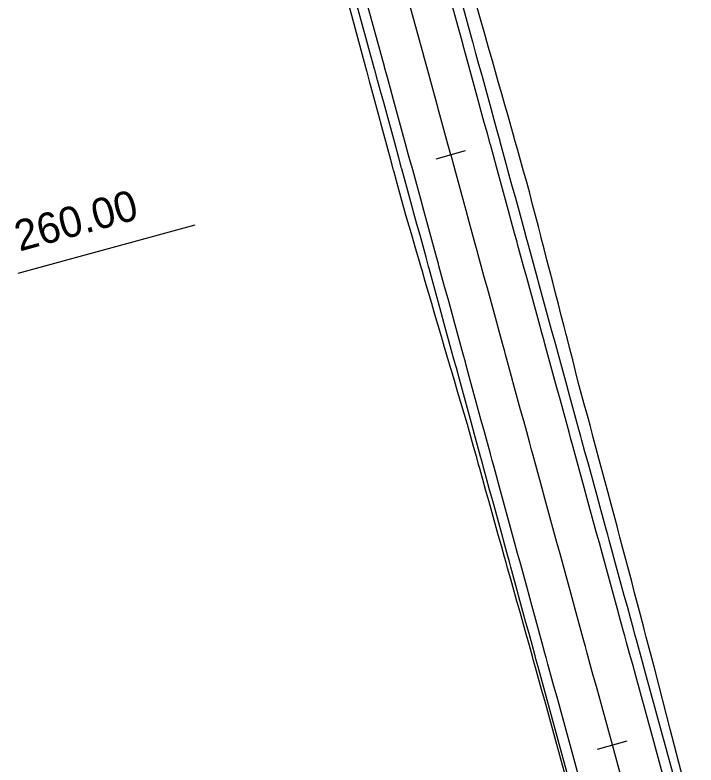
# Model space of a CAD drawing. Extents: x -550605 to -538780, y -1102367 to -1093705.
# Drawn here: x -547391.87 to -547358.48, y -1101023.73 to -1100986.96 of the extents above; entities that cross this region are included whole.
import ezdxf

# ---------------------------------------------------------------- set-up
doc = ezdxf.new("R2010")
doc.units = 0
for name, color, linetype in [('SIT - hrany vozovky', 7, 'Continuous'), ('SIT - osa cesty', 7, 'Continuous'), ('SIT - paty násypů', 7, 'Continuous'), ('SIT - staničení po 30m', 7, 'Continuous')]:
    doc.layers.add(name, color=color, linetype=linetype)

msp = doc.modelspace()

# ---------------------------------------------------------------- linework, layer by layer
at = {"layer": 'SIT - hrany vozovky'}
for points in [[(-547358.848, -1101026.909), (-547360.168, -1101022.086), (-547360.952, -1101019.219), (-547361.101, -1101018.677), (-547361.249, -1101018.134), (-547361.398, -1101017.592), (-547361.488, -1101017.264), (-547361.546, -1101017.05), (-547361.695, -1101016.507), (-547361.843, -1101015.965), (-547361.992, -1101015.422), (-547362.14, -1101014.88), (-547362.289, -1101014.338), (-547362.437, -1101013.795), (-547362.585, -1101013.253), (-547362.734, -1101012.71), (-547362.808, -1101012.441), (-547362.882, -1101012.168), (-547363.031, -1101011.625), (-547363.179, -1101011.083), (-547363.328, -1101010.541), (-547363.476, -1101009.998), (-547363.625, -1101009.456), (-547363.773, -1101008.913), (-547363.922, -1101008.371), (-547364.07, -1101007.829), (-547364.128, -1101007.619), (-547364.219, -1101007.286), (-547364.367, -1101006.744), (-547364.515, -1101006.201), (-547364.664, -1101005.659), (-547364.812, -1101005.116), (-547364.961, -1101004.574), (-547365.109, -1101004.032), (-547365.258, -1101003.489), (-547365.406, -1101002.947), (-547365.447, -1101002.796), (-547365.555, -1101002.404), (-547365.703, -1101001.862), (-547365.852, -1101001.32), (-547366, -1101000.777), (-547366.148, -1101000.235), (-547366.297, -1100999.692), (-547366.445, -1100999.15), (-547366.594, -1100998.607), (-547366.742, -1100998.065), (-547366.767, -1100997.973), (-547366.891, -1100997.523), (-547367.039, -1100996.98), (-547367.188, -1100996.438), (-547367.336, -1100995.895), (-547367.485, -1100995.353), (-547367.633, -1100994.811), (-547367.782, -1100994.268), (-547367.93, -1100993.726), (-547368.078, -1100993.183), (-547368.087, -1100993.151), (-547368.227, -1100992.641), (-547368.375, -1100992.098), (-547368.524, -1100991.556), (-547368.672, -1100991.014), (-547368.821, -1100990.471), (-547368.969, -1100989.929), (-547369.118, -1100989.386), (-547369.266, -1100988.844), (-547369.407, -1100988.328), (-547369.415, -1100988.302), (-547370.727, -1100983.505)], [(-547359.33, -1101027.041), (-547360.65, -1101022.218), (-547361.435, -1101019.351), (-547361.583, -1101018.809), (-547361.732, -1101018.266), (-547361.88, -1101017.724), (-547361.97, -1101017.396), (-547362.028, -1101017.182), (-547362.177, -1101016.639), (-547362.325, -1101016.097), (-547362.474, -1101015.554), (-547362.622, -1101015.012), (-547362.771, -1101014.47), (-547362.919, -1101013.927), (-547363.068, -1101013.385), (-547363.216, -1101012.842), (-547363.29, -1101012.573), (-547363.365, -1101012.3), (-547363.513, -1101011.757), (-547363.662, -1101011.215), (-547363.81, -1101010.673), (-547363.958, -1101010.13), (-547364.107, -1101009.588), (-547364.255, -1101009.045), (-547364.404, -1101008.503), (-547364.552, -1101007.961), (-547364.61, -1101007.751), (-547364.701, -1101007.418), (-547364.849, -1101006.876), (-547364.998, -1101006.333), (-547365.146, -1101005.791), (-547365.295, -1101005.248), (-547365.443, -1101004.706), (-547365.592, -1101004.164), (-547365.74, -1101003.621), (-547365.888, -1101003.079), (-547365.93, -1101002.928), (-547366.037, -1101002.536), (-547366.185, -1101001.994), (-547366.334, -1101001.452), (-547366.482, -1101000.909), (-547366.631, -1101000.367), (-547366.779, -1100999.824), (-547366.928, -1100999.282), (-547367.076, -1100998.739), (-547367.225, -1100998.197), (-547367.25, -1100998.105), (-547367.373, -1100997.655), (-547367.522, -1100997.112), (-547367.67, -1100996.57), (-547367.818, -1100996.027), (-547367.967, -1100995.485), (-547368.115, -1100994.943), (-547368.264, -1100994.4), (-547368.412, -1100993.858), (-547368.561, -1100993.315), (-547368.57, -1100993.283), (-547368.709, -1100992.773), (-547368.858, -1100992.23), (-547369.006, -1100991.688), (-547369.155, -1100991.146), (-547369.303, -1100990.603), (-547369.451, -1100990.061), (-547369.6, -1100989.518), (-547369.748, -1100988.976), (-547369.89, -1100988.46), (-547369.897, -1100988.434), (-547371.21, -1100983.637)], [(-547363.67, -1101028.229), (-547364.99, -1101023.406), (-547365.775, -1101020.539), (-547365.923, -1101019.997), (-547366.072, -1101019.454), (-547366.22, -1101018.912), (-547366.31, -1101018.584), (-547366.369, -1101018.37), (-547366.517, -1101017.827), (-547366.666, -1101017.285), (-547366.814, -1101016.742), (-547366.963, -1101016.2), (-547367.111, -1101015.658), (-547367.26, -1101015.115), (-547367.408, -1101014.573), (-547367.557, -1101014.03), (-547367.63, -1101013.761), (-547367.705, -1101013.488), (-547367.853, -1101012.945), (-547368.002, -1101012.403), (-547368.15, -1101011.861), (-547368.299, -1101011.318), (-547368.447, -1101010.776), (-547368.596, -1101010.233), (-547368.744, -1101009.691), (-547368.893, -1101009.149), (-547368.95, -1101008.938), (-547369.041, -1101008.606), (-547369.19, -1101008.064), (-547369.338, -1101007.521), (-547369.487, -1101006.979), (-547369.635, -1101006.436), (-547369.783, -1101005.894), (-547369.932, -1101005.352), (-547370.08, -1101004.809), (-547370.229, -1101004.267), (-547370.27, -1101004.116), (-547370.377, -1101003.724), (-547370.526, -1101003.182), (-547370.674, -1101002.639), (-547370.823, -1101002.097), (-547370.971, -1101001.555), (-547371.12, -1101001.012), (-547371.268, -1101000.47), (-547371.416, -1100999.927), (-547371.565, -1100999.385), (-547371.59, -1100999.293), (-547371.713, -1100998.843), (-547371.862, -1100998.3), (-547372.01, -1100997.758), (-547372.159, -1100997.215), (-547372.307, -1100996.673), (-547372.456, -1100996.13), (-547372.604, -1100995.588), (-547372.753, -1100995.046), (-547372.901, -1100994.503), (-547372.91, -1100994.471), (-547373.05, -1100993.961), (-547373.198, -1100993.418), (-547373.346, -1100992.876), (-547373.495, -1100992.334), (-547373.643, -1100991.791), (-547373.792, -1100991.249), (-547373.94, -1100990.706), (-547374.089, -1100990.164), (-547374.23, -1100989.648), (-547374.237, -1100989.621), (-547375.55, -1100984.825)], [(-547363.188, -1101028.097), (-547364.508, -1101023.274), (-547365.293, -1101020.407), (-547365.441, -1101019.865), (-547365.59, -1101019.322), (-547365.738, -1101018.78), (-547365.828, -1101018.452), (-547365.887, -1101018.238), (-547366.035, -1101017.695), (-547366.184, -1101017.153), (-547366.332, -1101016.61), (-547366.48, -1101016.068), (-547366.629, -1101015.526), (-547366.777, -1101014.983), (-547366.926, -1101014.441), (-547367.074, -1101013.898), (-547367.148, -1101013.629), (-547367.223, -1101013.356), (-547367.371, -1101012.813), (-547367.52, -1101012.271), (-547367.668, -1101011.729), (-547367.817, -1101011.186), (-547367.965, -1101010.644), (-547368.113, -1101010.101), (-547368.262, -1101009.559), (-547368.41, -1101009.017), (-547368.468, -1101008.806), (-547368.559, -1101008.474), (-547368.707, -1101007.932), (-547368.856, -1101007.389), (-547369.004, -1101006.847), (-547369.153, -1101006.304), (-547369.301, -1101005.762), (-547369.45, -1101005.22), (-547369.598, -1101004.677), (-547369.747, -1101004.135), (-547369.788, -1101003.984), (-547369.895, -1101003.592), (-547370.043, -1101003.05), (-547370.192, -1101002.507), (-547370.34, -1101001.965), (-547370.489, -1101001.423), (-547370.637, -1101000.88), (-547370.786, -1101000.338), (-547370.934, -1100999.795), (-547371.083, -1100999.253), (-547371.108, -1100999.161), (-547371.231, -1100998.711), (-547371.38, -1100998.168), (-547371.528, -1100997.626), (-547371.677, -1100997.083), (-547371.825, -1100996.541), (-547371.973, -1100995.998), (-547372.122, -1100995.456), (-547372.27, -1100994.914), (-547372.419, -1100994.371), (-547372.428, -1100994.339), (-547372.567, -1100993.829), (-547372.716, -1100993.286), (-547372.864, -1100992.744), (-547373.013, -1100992.202), (-547373.161, -1100991.659), (-547373.31, -1100991.117), (-547373.458, -1100990.574), (-547373.607, -1100990.032), (-547373.748, -1100989.516), (-547373.755, -1100989.489), (-547375.068, -1100984.693)]]:
    msp.add_lwpolyline(points, dxfattribs=at)
at = {"layer": 'SIT - osa cesty'}
msp.add_lwpolyline([(-547361.259, -1101027.569), (-547362.579, -1101022.746), (-547363.364, -1101019.879), (-547363.512, -1101019.337), (-547363.661, -1101018.794), (-547363.809, -1101018.252), (-547363.899, -1101017.924), (-547363.958, -1101017.71), (-547364.106, -1101017.167), (-547364.254, -1101016.625), (-547364.403, -1101016.082), (-547364.551, -1101015.54), (-547364.7, -1101014.998), (-547364.848, -1101014.455), (-547364.997, -1101013.913), (-547365.145, -1101013.37), (-547365.219, -1101013.101), (-547365.294, -1101012.828), (-547365.442, -1101012.285), (-547365.591, -1101011.743), (-547365.739, -1101011.201), (-547365.888, -1101010.658), (-547366.036, -1101010.116), (-547366.184, -1101009.573), (-547366.333, -1101009.031), (-547366.481, -1101008.489), (-547366.539, -1101008.278), (-547366.63, -1101007.946), (-547366.778, -1101007.404), (-547366.927, -1101006.861), (-547367.075, -1101006.319), (-547367.224, -1101005.776), (-547367.372, -1101005.234), (-547367.521, -1101004.692), (-547367.669, -1101004.149), (-547367.817, -1101003.607), (-547367.859, -1101003.456), (-547367.966, -1101003.064), (-547368.114, -1101002.522), (-547368.263, -1101001.98), (-547368.411, -1101001.437), (-547368.56, -1101000.895), (-547368.708, -1101000.352), (-547368.857, -1100999.81), (-547369.005, -1100999.267), (-547369.154, -1100998.725), (-547369.179, -1100998.633), (-547369.302, -1100998.183), (-547369.451, -1100997.64), (-547369.599, -1100997.098), (-547369.747, -1100996.555), (-547369.896, -1100996.013), (-547370.044, -1100995.471), (-547370.193, -1100994.928), (-547370.341, -1100994.386), (-547370.49, -1100993.843), (-547370.499, -1100993.811), (-547370.638, -1100993.301), (-547370.787, -1100992.758), (-547370.935, -1100992.216), (-547371.084, -1100991.674), (-547371.232, -1100991.131), (-547371.381, -1100990.589), (-547371.529, -1100990.046), (-547371.677, -1100989.504), (-547371.819, -1100988.988), (-547371.826, -1100988.961), (-547373.139, -1100984.165)], dxfattribs=at)
at = {"layer": 'SIT - paty násypů'}
for points in [[(-547358.478, -1101026.808), (-547359.739, -1101021.969), (-547360.488, -1101019.092), (-547360.63, -1101018.548), (-547360.772, -1101018.004), (-547360.915, -1101017.46), (-547361.001, -1101017.131), (-547361.057, -1101016.916), (-547361.2, -1101016.372), (-547361.343, -1101015.828), (-547361.486, -1101015.284), (-547361.629, -1101014.74), (-547361.773, -1101014.196), (-547361.917, -1101013.653), (-547362.061, -1101013.109), (-547362.205, -1101012.565), (-547362.276, -1101012.296), (-547362.349, -1101012.022), (-547362.494, -1101011.478), (-547362.639, -1101010.935), (-547362.784, -1101010.392), (-547362.929, -1101009.848), (-547363.074, -1101009.305), (-547363.22, -1101008.762), (-547363.366, -1101008.219), (-547363.512, -1101007.676), (-547363.568, -1101007.465), (-547363.658, -1101007.133), (-547363.805, -1101006.59), (-547363.955, -1101006.048), (-547364.107, -1101005.506), (-547364.248, -1101004.962), (-547364.386, -1101004.417), (-547364.525, -1101003.872), (-547364.664, -1101003.327), (-547364.803, -1101002.782), (-547364.842, -1101002.63), (-547364.943, -1101002.237), (-547365.082, -1101001.692), (-547365.222, -1101001.147), (-547365.362, -1101000.603), (-547365.502, -1101000.058), (-547365.643, -1100999.513), (-547365.784, -1100998.969), (-547365.925, -1100998.424), (-547366.066, -1100997.88), (-547366.09, -1100997.788), (-547366.207, -1100997.335), (-547366.349, -1100996.791), (-547366.491, -1100996.247), (-547366.633, -1100995.703), (-547366.779, -1100995.16), (-547366.931, -1100994.618), (-547367.084, -1100994.077), (-547367.236, -1100993.536), (-547367.389, -1100992.994), (-547367.398, -1100992.962), (-547367.542, -1100992.453), (-547367.695, -1100991.912), (-547367.848, -1100991.371), (-547368.002, -1100990.83), (-547368.155, -1100990.289), (-547368.309, -1100989.748), (-547368.464, -1100989.207), (-547368.618, -1100988.667), (-547368.765, -1100988.152), (-547368.773, -1100988.126), (-547370.141, -1100983.345)], [(-547363.763, -1101028.254), (-547365.102, -1101023.437), (-547365.898, -1101020.573), (-547366.049, -1101020.031), (-547366.199, -1101019.489), (-547366.349, -1101018.947), (-547366.44, -1101018.619), (-547366.499, -1101018.405), (-547366.649, -1101017.863), (-547366.798, -1101017.321), (-547366.952, -1101016.78), (-547367.105, -1101016.239), (-547367.258, -1101015.698), (-547367.41, -1101015.156), (-547367.563, -1101014.615), (-547367.715, -1101014.074), (-547367.791, -1101013.805), (-547367.867, -1101013.532), (-547368.019, -1101012.991), (-547368.171, -1101012.449), (-547368.322, -1101011.908), (-547368.474, -1101011.366), (-547368.626, -1101010.825), (-547368.777, -1101010.283), (-547368.928, -1101009.741), (-547369.08, -1101009.2), (-547369.138, -1101008.99), (-547369.23, -1101008.658), (-547369.381, -1101008.116), (-547369.531, -1101007.574), (-547369.684, -1101007.033), (-547369.844, -1101006.494), (-547370.005, -1101005.955), (-547370.165, -1101005.415), (-547370.325, -1101004.876), (-547370.485, -1101004.337), (-547370.529, -1101004.187), (-547370.644, -1101003.797), (-547370.803, -1101003.258), (-547370.962, -1101002.718), (-547371.121, -1101002.179), (-547371.279, -1101001.639), (-547371.438, -1101001.099), (-547371.596, -1101000.56), (-547371.754, -1101000.02), (-547371.912, -1100999.48), (-547371.939, -1100999.389), (-547372.07, -1100998.94), (-547372.228, -1100998.4), (-547372.385, -1100997.86), (-547372.542, -1100997.32), (-547372.699, -1100996.78), (-547372.851, -1100996.239), (-547372.999, -1100995.696), (-547373.147, -1100995.153), (-547373.294, -1100994.611), (-547373.303, -1100994.578), (-547373.442, -1100994.068), (-547373.589, -1100993.525), (-547373.736, -1100992.983), (-547373.883, -1100992.44), (-547374.03, -1100991.897), (-547374.176, -1100991.354), (-547374.322, -1100990.811), (-547374.468, -1100990.268), (-547374.607, -1100989.751), (-547374.614, -1100989.725), (-547375.902, -1100984.922)]]:
    msp.add_lwpolyline(points, dxfattribs=at)
at = {"layer": 'SIT - staničení po 30m'}
for points in [[(-547371.222, -1100994.009), (-547369.775, -1100993.613)], [(-547391.718, -1100999.618), (-547383.038, -1100997.243)], [(-547363.302, -1101022.944), (-547361.856, -1101022.548)]]:
    msp.add_lwpolyline(points, dxfattribs=at)

# ---------------------------------------------------------------- texts
msp.add_text('260.00', height=1.5, rotation=15.307, dxfattribs=at).set_placement((-547391.647, -1100998.562))

doc.saveas('drawing.dxf')
